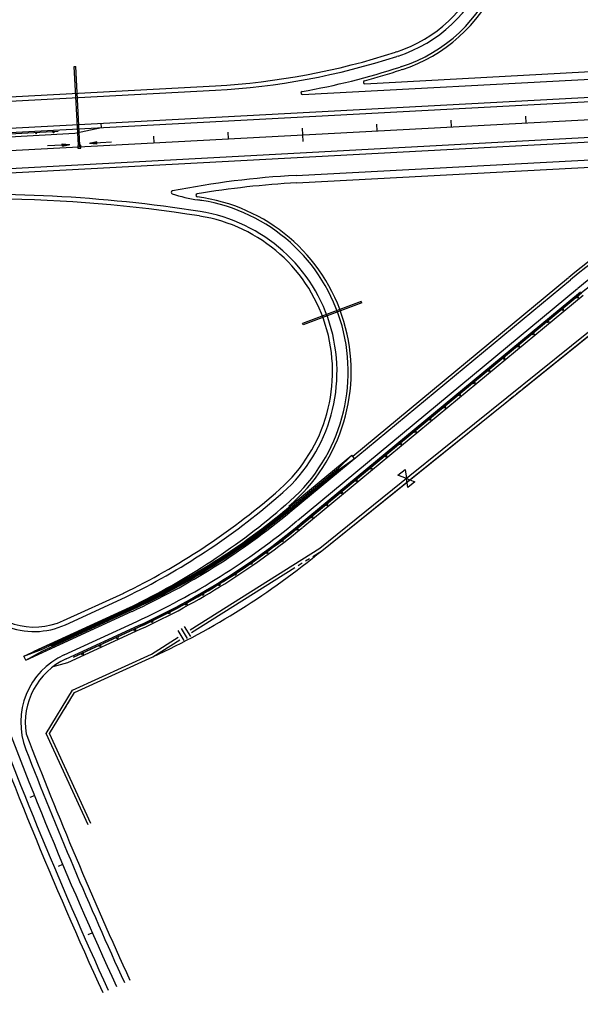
# Model space of a CAD drawing. Extents: x 192699 to 285914, y 194342 to 233219.
# Drawn here: x 256256 to 257009, y 223946 to 225252 of the extents above; entities that cross this region are included whole.
import ezdxf

# ---------------------------------------------------------------- set-up
doc = ezdxf.new("R2010")
doc.units = 0
for name, color, linetype in [('CENT LINE', 7, 'Continuous'), ('CONCRETE', 7, 'Continuous'), ('DRAINAGE', 7, 'Continuous'), ('DRAINAGE ARROWS', 7, 'Continuous'), ('GUARDRAIL', 7, 'Continuous'), ('R-W - CofA', 7, 'Continuous'), ('R_Proposed Guardrail', 7, 'Continuous'), ('R_Water Annot', 7, 'Continuous'), ('ROAD', 7, 'Continuous'), ('SHOULDER', 7, 'Continuous'), ('STATIONING1', 7, 'Continuous'), ('STATIONING2', 7, 'Continuous')]:
    doc.layers.add(name, color=color, linetype=linetype)

msp = doc.modelspace()

# ---------------------------------------------------------------- linework, layer by layer
at = {"layer": 'CENT LINE'}
for p, q in [((253740.3, 224942.3), (269263.7, 225774)), ((256617.2, 224593.1), (256617.8, 224593.6))]:
    msp.add_line(p, q, dxfattribs=at)
msp.add_arc((261594.4, 226342.5), 5729.6, 199.85545, 204.63334, dxfattribs=at)
at = {"layer": 'CONCRETE'}
for p, q in [((256366.1, 225107), (256365.8, 225113)), ((256612, 224592.6), (256702.3, 224667.5)), ((256619.7, 224591.3), (256706.1, 224662.8)), ((256684.3, 224650), (256702.3, 224667.5)), ((256685.6, 224648.4), (256706.1, 224662.8)), ((256706.1, 224662.8), (256702.3, 224667.5)), ((256617.1, 224594.3), (256684.3, 224650)), ((256618.4, 224592.8), (256685.6, 224648.4)), ((256262.1, 224397.8), (256404.9, 224463.2)), ((256285.6, 224406.4), (256405.7, 224461.4)), ((256286.5, 224404.5), (256406.5, 224459.6)), ((256264.6, 224392.3), (256407.4, 224457.8)), ((256262.1, 224397.8), (256285.6, 224406.4)), ((256264.6, 224392.3), (256262.1, 224397.8)), ((256264.6, 224392.3), (256286.5, 224404.5))]:
    msp.add_line(p, q, dxfattribs=at)
for radius, end in [(951.9, 309.8952), (953.9, 309.8949), (955.9, 309.8946), (957.9, 309.6332)]:
    msp.add_arc((256008.1, 225328.5), radius, 294.6333, end, dxfattribs=at)
at = {"layer": 'DRAINAGE'}
for p, q in [((256335.4, 225083.4), (256329.8, 225189.2)), ((256337.4, 225083.5), (256331.8, 225189.3)), ((256714.8, 224873.6), (256636.1, 224844.3)), ((256715.5, 224871.7), (256636.8, 224842.4))]:
    msp.add_line(p, q, dxfattribs=at)
for points in [[(256329.8, 225189.2), (256331.8, 225189.3)], [(256715.5, 224871.7), (256714.8, 224873.6)], [(256636.8, 224842.4), (256636.1, 224844.3)]]:
    msp.add_lwpolyline(points, dxfattribs=at)
msp.add_lwpolyline([(256334.7, 225079.3), (256338.7, 225079.5), (256338.4, 225083.5), (256334.4, 225083.3)], close=True, dxfattribs=at)
at = {"layer": 'DRAINAGE ARROWS'}
for p, q in [((256359.9, 225087.9), (256350, 225085.9)), ((256359.9, 225087.7), (256351.6, 225086)), ((256359.9, 225087.4), (256353.3, 225086.1)), ((256359.9, 225087.2), (256355, 225086.2)), ((256359.9, 225086.9), (256356.7, 225086.2)), ((256360, 225085.9), (256356.7, 225086.2)), ((256359.9, 225086.7), (256358.4, 225086.3)), ((256360, 225086.2), (256358.4, 225086.3)), ((256360, 225084.9), (256359.9, 225087.9)), ((256313.6, 225085.4), (256323.7, 225084.4)), ((256313.8, 225082.4), (256313.6, 225085.4)), ((256313.6, 225085.2), (256322, 225084.4)), ((256313.6, 225084.9), (256320.3, 225084.3)), ((256313.7, 225084.7), (256318.6, 225084.2)), ((256313.7, 225084.4), (256316.9, 225084.1)), ((256313.7, 225082.9), (256320.3, 225084.3)), ((256313.7, 225083.2), (256318.6, 225084.2)), ((256313.7, 225084.2), (256315.3, 225084)), ((256313.7, 225083.4), (256316.9, 225084.1)), ((256313.7, 225083.7), (256315.3, 225084)), ((256313.8, 225082.4), (256323.7, 225084.4)), ((256313.8, 225082.7), (256322, 225084.4)), ((256360, 225084.9), (256350, 225085.9)), ((256360, 225085.2), (256351.6, 225086)), ((256360, 225085.4), (256353.3, 225086.1)), ((256360, 225085.7), (256355, 225086.2))]:
    msp.add_line(p, q, dxfattribs=at)
at = {"layer": 'GUARDRAIL'}
for points in [[(257055.6, 224919.9), (257055.2, 224919.6), (257033.3, 224903.3), (257010.6, 224885.1), (256634.4, 224573.6), (256624.1, 224565.1), (256607.8, 224552.3), (256591.1, 224539.6), (256574.8, 224527.8), (256553.2, 224513), (256534.4, 224500.7), (256515.1, 224488.8), (256492.9, 224475.8), (256466.9, 224461.5), (256440.5, 224448.1), (256417, 224436.9), (256369.5, 224415.1)], [(256295.7, 224411.5), (256405.5, 224461.9), (256426.8, 224472), (256451.3, 224484.4), (256480.7, 224500.5), (256503.6, 224514), (256524.2, 224526.9), (256545.4, 224540.9), (256566.6, 224555.8), (256582.7, 224567.7), (256597.7, 224579.3), (256610, 224589.2), (256616.8, 224594.7)], [(256299.2, 224411.5), (256406.1, 224460.5), (256427.5, 224470.6), (256452, 224483.1), (256481.4, 224499.2), (256504.3, 224512.7), (256525, 224525.6), (256546.3, 224539.7), (256567.5, 224554.6), (256583.6, 224566.5), (256598.6, 224578.1), (256611, 224588), (256617.8, 224593.6)]]:
    msp.add_lwpolyline(points, dxfattribs=at)
at = {"layer": 'R-W - CofA'}
for p, q in [((256661.9, 224539.2), (257042.9, 224846)), ((256764.2, 224640.5), (256773.7, 224648.1)), ((256773.7, 224648.1), (256775.6, 224636.1)), ((256775.6, 224636.1), (256764.2, 224640.5)), ((256777.4, 224624), (256775.6, 224636.1)), ((256775.6, 224636.1), (256786.9, 224631.6)), ((256786.9, 224631.6), (256777.4, 224624)), ((256473, 224434.6), (256481.3, 224421.5)), ((256477.4, 224437.4), (256485.7, 224424.2)), ((256468.6, 224431.9), (256476.9, 224418.7)), ((256330.2, 224348.7), (256435.3, 224396.9)), ((256352.1, 224173), (256296.7, 224293.7))]:
    msp.add_line(p, q, dxfattribs=at)
for points in [[(256780.3, 224639.9), (257040.6, 224849.5), (257059.7, 224860.3)], [(256932.4, 224757), (257042.9, 224846), (257061.8, 224856.7)], [(256923.4, 224749.8), (256928.3, 224753.7)], [(256782.9, 224636.7), (256910.3, 224739.2)], [(256914.4, 224742.5), (256919.3, 224746.5)], [(256485.1, 224433), (256659.5, 224542.6), (256780.3, 224639.9)], [(256649.8, 224531.6), (256661.9, 224539.2), (256661.9, 224539.2), (256782.9, 224636.7)], [(256640, 224525.5), (256645.3, 224528.8)], [(256487.3, 224429.5), (256625.8, 224516.5)], [(256630.2, 224519.3), (256635.5, 224522.7)], [(256348.3, 224171.3), (256292, 224294), (256327.4, 224351.9), (256433.3, 224400.5), (256469.3, 224423.1)], [(256327.5, 224344.2), (256330.2, 224348.7), (256435.3, 224396.9), (256435.3, 224396.9), (256471.5, 224419.6)], [(256296.7, 224293.7), (256330.2, 224348.7)], [(256315.5, 224324.5), (256318.7, 224329.9)], [(256321.5, 224334.3), (256324.8, 224339.7)], [(256352.1, 224173), (256296.7, 224293.7), (256312.7, 224320)]]:
    msp.add_lwpolyline(points, dxfattribs=at)
msp.add_arc((256008.1, 225328.5), 1024.9, 294.6333, 309.6332, dxfattribs=at)
at = {"layer": 'R_Proposed Guardrail'}
for p, q in [((256366.1, 225107), (256365.8, 225113)), ((256307.9, 225101.9), (255783.7, 225073.8)), ((256366.1, 225107), (256330.5, 225099.1)), ((256330.5, 225099.1), (255773.9, 225069.3)), ((256634.4, 224573.6), (257010.6, 224885.1)), ((256636.6, 224570.9), (257012.8, 224882.4)), ((256321.1, 224389.1), (256418.4, 224433.7)), ((256328.7, 224396.4), (256417, 224436.9)), ((256301.5, 224383.8), (256321.1, 224389.1))]:
    msp.add_line(p, q, dxfattribs=at)
for points in [[(257024.4, 224896.2), (257010.6, 224885.1), (257010.6, 224885.1), (257004.4, 224880)], [(257004.4, 224880), (256994.5, 224871.8)], [(256994.5, 224871.8), (256984.6, 224863.6)], [(256984.6, 224863.6), (256964.8, 224847.3)], [(256954.9, 224839.1), (256945, 224830.9)], [(256964.8, 224847.3), (256954.9, 224839.1)], [(256945, 224830.9), (256925.2, 224814.5)], [(256925.2, 224814.5), (256915.4, 224806.3)], [(256915.4, 224806.3), (256905.5, 224798.1)], [(256905.5, 224798.1), (256885.7, 224781.7)], [(256875.8, 224773.5), (256865.9, 224765.3)], [(256885.7, 224781.7), (256875.8, 224773.5)], [(256865.9, 224765.3), (256846.1, 224748.9)], [(256846.1, 224748.9), (256836.2, 224740.7)], [(256836.2, 224740.7), (256826.3, 224732.5)], [(256826.3, 224732.5), (256806.5, 224716.1)], [(256796.6, 224707.9), (256786.7, 224699.8)], [(256806.5, 224716.1), (256796.6, 224707.9)], [(256786.7, 224699.8), (256766.9, 224683.4)], [(256766.9, 224683.4), (256757.1, 224675.2)], [(256757.1, 224675.2), (256747.2, 224667)], [(256747.2, 224667), (256727.4, 224650.6)], [(256717.5, 224642.4), (256707.6, 224634.2)], [(256727.4, 224650.6), (256717.5, 224642.4)], [(256707.6, 224634.2), (256687.8, 224617.8)], [(256687.8, 224617.8), (256677.9, 224609.6)], [(256677.9, 224609.6), (256668, 224601.4)], [(256668, 224601.4), (256648.2, 224585)], [(256638.3, 224576.8), (256634.4, 224573.6), (256633.8, 224573.1), (256628.3, 224568.8)], [(256648.2, 224585), (256638.3, 224576.8)], [(256628.3, 224568.8), (256608, 224553.1)], [(256608, 224553.1), (256597.9, 224545.2)], [(256597.9, 224545.2), (256587.7, 224537.3)], [(256587.7, 224537.3), (256584.3, 224534.7), (256566.6, 224522.7)], [(256556, 224515.5), (256545.3, 224508.2)], [(256566.6, 224522.7), (256556, 224515.5)], [(256545.3, 224508.2), (256532.5, 224499.5), (256523.7, 224494.4)], [(256512.7, 224487.9), (256501.6, 224481.3)], [(256523.7, 224494.4), (256512.7, 224487.9)], [(256501.6, 224481.3), (256479.4, 224468.3)], [(256468, 224462.4), (256456.5, 224456.7)], [(256479.4, 224468.3), (256478.5, 224467.8), (256468, 224462.4)], [(256456.5, 224456.7), (256433.6, 224445.1)], [(256410.5, 224433.9), (256387.1, 224423.2)], [(256422.1, 224439.3), (256417, 224436.9), (256417, 224436.9), (256410.5, 224433.9)], [(256433.6, 224445.1), (256422.6, 224439.5), (256422.1, 224439.3)], [(256387.1, 224423.2), (256375.4, 224417.8)], [(256363.8, 224412.5), (256340.4, 224401.8)], [(256375.4, 224417.8), (256363.8, 224412.5)], [(256340.4, 224401.8), (256328.7, 224396.4)]]:
    msp.add_lwpolyline(points, dxfattribs=at)
for centre, radius in [((256278.6, 225099.6), 0.75), ((256301.8, 225100.8), 0.75), ((257005.1, 224879.2), 1.13), ((256985.3, 224862.8), 1.13), ((256965.5, 224846.4), 1.13), ((256945.8, 224830), 1.13), ((256926, 224813.6), 1.13), ((256906.2, 224797.2), 1.13), ((256886.4, 224780.8), 1.13), ((256866.6, 224764.4), 1.13), ((256846.8, 224748.1), 1.13), ((256827, 224731.7), 1.13), ((256807.2, 224715.3), 1.13), ((256787.5, 224698.9), 1.13), ((256767.7, 224682.5), 1.13), ((256747.9, 224666.1), 1.13), ((256728.1, 224649.7), 1.13), ((256708.3, 224633.3), 1.13), ((256688.5, 224616.9), 1.13), ((256668.7, 224600.6), 1.13), ((256648.9, 224584.2), 1.13), ((256629, 224567.9), 1.13), ((256608.7, 224552.2), 1.13), ((256588.4, 224536.4), 1.13), ((256567.2, 224521.7), 1.13), ((256546, 224507.3), 1.13), ((256524.3, 224493.4), 1.13), ((256502.2, 224480.4), 1.13), ((256480, 224467.3), 1.13), ((256457.1, 224455.6), 1.13), ((256411, 224432.9), 1.13), ((256434.1, 224444), 1.13), ((256387.6, 224422.2), 1.13), ((256364.2, 224411.5), 1.13), ((256340.9, 224400.7), 1.13)]:
    msp.add_circle(centre, radius, dxfattribs=at)
for radius in [980.9, 984.4]:
    msp.add_arc((256008.1, 225328.5), radius, 294.6333, 309.6332, dxfattribs=at)
at = {"layer": 'R_Water Annot'}
for p, q in [((256359.9, 225087.9), (256350, 225085.9)), ((256379.9, 225087.6), (256350, 225085.9)), ((256359.9, 225087.7), (256351.6, 225086)), ((256359.9, 225087.4), (256353.3, 225086.1)), ((256359.9, 225087.2), (256355, 225086.2)), ((256359.9, 225086.9), (256356.7, 225086.2)), ((256360, 225085.9), (256356.7, 225086.2)), ((256359.9, 225086.7), (256358.4, 225086.3)), ((256360, 225086.2), (256358.4, 225086.3)), ((256360, 225084.9), (256359.9, 225087.9)), ((256293.7, 225082.9), (256323.7, 225084.4)), ((256313.6, 225085.4), (256323.7, 225084.4)), ((256313.8, 225082.4), (256313.6, 225085.4)), ((256313.6, 225085.2), (256322, 225084.4)), ((256313.6, 225084.9), (256320.3, 225084.3)), ((256313.7, 225084.7), (256318.6, 225084.2)), ((256313.7, 225084.4), (256316.9, 225084.1)), ((256313.7, 225082.9), (256320.3, 225084.3)), ((256313.7, 225083.2), (256318.6, 225084.2)), ((256313.7, 225084.2), (256315.3, 225084)), ((256313.7, 225083.4), (256316.9, 225084.1)), ((256313.7, 225083.7), (256315.3, 225084)), ((256313.8, 225082.4), (256323.7, 225084.4)), ((256313.8, 225082.7), (256322, 225084.4)), ((256360, 225084.9), (256350, 225085.9)), ((256360, 225085.2), (256351.6, 225086)), ((256360, 225085.4), (256353.3, 225086.1)), ((256360, 225085.7), (256355, 225086.2))]:
    msp.add_line(p, q, dxfattribs=at)
at = {"layer": 'ROAD'}
for p, q in [((255085.2, 225044.4), (265536.9, 225604.4)), ((255121.9, 224986.3), (265503.9, 225542.5)), ((256764.4, 225203.2), (256762.7, 225202.7)), ((256636, 225151.5), (257334.6, 225189)), ((256769.1, 225189), (256767.3, 225188.4)), ((255945.7, 225126.6), (256519.5, 225157.3)), ((256627.6, 225042.9), (257371.4, 225082.8)), ((256619.7, 224591.3), (256995.9, 224902.8)), ((256629.3, 224579.7), (257005.4, 224891.3)), ((256317.8, 224439.8), (256398.6, 224476.9)), ((256275.8, 224404.1), (256404.9, 224463.2)), ((256278.3, 224398.6), (256407.4, 224457.8)), ((256316.3, 224399.5), (256413.6, 224444.1))]:
    msp.add_line(p, q, dxfattribs=at)
for centre, radius, start, end in [((256704.7, 225386.2), 207.5, 288.0667, 28.4767), ((256704.7, 225386.2), 192.5, 288.0667, 28.2264), ((256468.8, 226103.4), 947.4, 273.0667, 288.0667), ((256468.8, 226103.4), 962.4, 279.9743, 288.0667), ((256635.9, 225153.5), 2, 99.9743, 273.0667), ((257522.8, 224266.7), 826, 100.5228, 129.6333), ((257522.8, 224266.7), 811, 93.0666, 129.6333), ((256690.9, 223862.6), 1182, 93.0667, 101.1891), ((256461.9, 225020.2), 2, 101.1891, 251.8688), ((256203.3, 223115.1), 1902.4, 81.0667, 93.0665), ((256528.9, 225225), 217.5, 251.8688, 261.2259), ((256203.3, 223115.1), 1917.4, 81.0667, 81.2259), ((256464.9, 224779.5), 232.5, 309.6333, 81.0667), ((256464.9, 224779.5), 217.5, 309.6333, 81.0667), ((255990.4, 225319.2), 936, 295.8567, 310.9325), ((255990.4, 225319.2), 951, 295.8567, 310.9325), ((256008.1, 225328.5), 957.9, 294.6333, 309.6332), ((256008.1, 225328.5), 972.9, 294.6333, 309.6332), ((256276.1, 224530.7), 100, 199.8555, 294.6334), ((256358, 224308.6), 100, 114.6334, 201.227), ((261594.4, 226342.5), 5741.6, 199.85545, 204.63334), ((261594.4, 226342.5), 5717.6, 201.227, 204.6333)]:
    msp.add_arc(centre, radius, start, end, dxfattribs=at)
at = {"layer": 'SHOULDER'}
for p, q in [((256762.5, 225208.9), (256760.8, 225208.4)), ((256719.9, 225166), (257334.1, 225199)), ((255758.8, 225074.5), (257753.2, 225181.3)), ((256770.3, 225185.2), (256768.6, 225184.6)), ((255945.3, 225132.6), (256519.2, 225163.3)), ((255761.4, 225026.6), (257747.8, 225133)), ((256628.2, 225032.9), (257293.8, 225068.6)), ((256703.6, 224665.9), (256993.3, 224905.9)), ((256633.1, 224575.1), (257009.3, 224886.7)), ((256315.3, 224445.3), (256396.1, 224482.3)), ((256318.8, 224394.1), (256416.1, 224438.7))]:
    msp.add_line(p, q, dxfattribs=at)
for centre, radius, start, end in [((256704.7, 225386.2), 186.5, 288.0667, 28.2264), ((256704.7, 225386.2), 211.5, 288.0667, 23.5057), ((256468.8, 226103.4), 941.4, 273.0667, 288.0667), ((256468.8, 226103.4), 966.4, 285.0204, 288.0667), ((256719.8, 225168), 2, 105.0204, 273.0667), ((257522.8, 224266.7), 830, 105.9675, 129.6333), ((256690.9, 223862.6), 1172, 93.0667, 99.633), ((256203.3, 223115.1), 1896.4, 81.0667, 89.3407), ((256495.1, 225016.1), 2, 99.633, 262.7388), ((256464.9, 224779.5), 236.5, 310.2879, 82.7388), ((256464.9, 224779.5), 211.5, 309.6333, 81.0667), ((255990.4, 225319.2), 930, 295.8567, 310.9325), ((256008.1, 225328.5), 978.9, 294.6333, 309.6332), ((256276.1, 224530.7), 94, 211.6957, 294.6334), ((256358, 224308.6), 94, 114.6334, 189.2888), ((261594.4, 226342.5), 5749.6, 199.85545, 204.63334), ((261594.4, 226342.5), 5709.6, 201.0319, 204.6333)]:
    msp.add_arc(centre, radius, start, end, dxfattribs=at)
at = {"layer": 'STATIONING1'}
for points in [[(256835.4, 225117.2), (256835.8, 225108.2)], [(256935.2, 225122.5), (256935.7, 225113.5)], [(256535.8, 225101.1), (256536.3, 225092.1)], [(256635.6, 225106.5), (256636.6, 225088.5)], [(256735.5, 225111.8), (256736, 225102.8)], [(256336.1, 225090.4), (256336.6, 225081.4)], [(256435.9, 225095.8), (256436.4, 225086.8)]]:
    msp.add_lwpolyline(points, dxfattribs=at)
at = {"layer": 'STATIONING2'}
for points in [[(256270.6, 224208.5), (256276.2, 224210.7)], [(256308.7, 224115.9), (256314.2, 224118.3)], [(256348.4, 224024), (256353.9, 224026.4)]]:
    msp.add_lwpolyline(points, dxfattribs=at)

doc.saveas('drawing.dxf')
